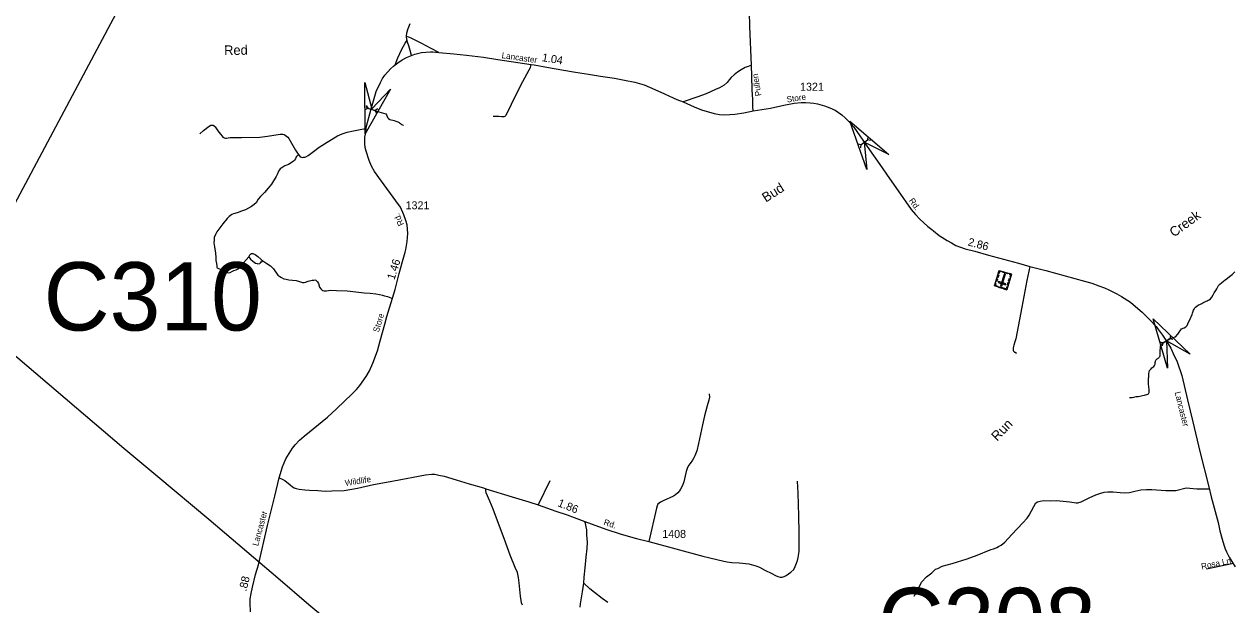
# Model space of a CAD drawing. Extents: x 2220236 to 2384410, y 720751 to 894131.
# Drawn here: x 2276076 to 2294988, y 855511 to 864576 of the extents above; entities that cross this region are included whole.
import ezdxf

# ---------------------------------------------------------------- set-up
doc = ezdxf.new("R2010")
doc.units = 0
doc.layers.add('Default', color=7, linetype='Continuous')

msp = doc.modelspace()

# ---------------------------------------------------------------- linework, layer by layer
at = {"layer": 'Default'}
for p, q in [((2281398, 863238), (2281442, 863264)), ((2281418, 863309), (2281442, 863264)), ((2281442, 863264), (2281558, 863231)), ((2281602, 863257), (2281558, 863231)), ((2281582, 863186), (2281558, 863231)), ((2289151, 862698), (2289249, 862769)), ((2289255, 862820), (2289249, 862769)), ((2289299, 862760), (2289249, 862769)), ((2289101, 862707), (2289151, 862698)), ((2289145, 862648), (2289151, 862698)), ((2293819, 859617), (2293868, 859603)), ((2293857, 859553), (2293868, 859603)), ((2293868, 859603), (2293971, 859665)), ((2293982, 859715), (2293971, 859665)), ((2294020, 859652), (2293971, 859665)), ((2284286, 857444), (2284105, 857073)), ((2294970, 856154), (2294545, 856065))]:
    msp.add_line(p, q, dxfattribs=at)
for points in [[(2293118, 894131), (2291904, 891776), (2258822, 829665), (2255410, 823324), (2242089, 797599), (2231460, 775981), (2225011, 762953), (2220576, 753519)], [(2287464, 863223), (2287461, 863293), (2287457, 863401), (2287449, 863551), (2287445, 863764), (2287436, 863939), (2287410, 864540), (2287404, 864772)], [(2282124, 864088), (2282106, 864167), (2282086, 864237), (2282066, 864297), (2282057, 864326), (2282054, 864338), (2282046, 864384), (2282052, 864444), (2282072, 864507), (2282107, 864590)], [(2281869, 863941), (2281911, 864053), (2281974, 864188), (2282029, 864280), (2282057, 864326)], [(2282555, 864136), (2282431, 864199), (2282276, 864278), (2282129, 864352), (2282083, 864372), (2282046, 864384)], [(2280060, 857494), (2280109, 857663), (2280163, 857789), (2280216, 857875), (2280269, 857956), (2280310, 858008), (2280374, 858081), (2280449, 858145), (2280812, 858441), (2280957, 858570), (2281199, 858804), (2281268, 858875), (2281321, 858935), (2281416, 859078), (2281469, 859166), (2281520, 859283), (2281595, 859478), (2281637, 859630), (2281708, 859893), (2281739, 860013), (2281828, 860299), (2281871, 860436), (2281934, 860686), (2281985, 860871), (2282027, 861019), (2282040, 861061), (2282060, 861182), (2282067, 861309), (2282058, 861442), (2282036, 861510), (2282006, 861602), (2281953, 861720), (2281884, 861819), (2281659, 862127), (2281550, 862275), (2281501, 862358), (2281466, 862451), (2281417, 862595), (2281404, 862649), (2281398, 862708), (2281398, 862765), (2281398, 862811), (2281406, 862858), (2281419, 862942), (2281425, 862986), (2281489, 863235), (2281576, 863526), (2281641, 863668), (2281672, 863727), (2281712, 863783), (2281797, 863878), (2281844, 863922), (2281869, 863941), (2281912, 863973), (2281981, 864019), (2282047, 864056), (2282124, 864088)], [(2282124, 864088), (2282178, 864111), (2282284, 864134), (2282350, 864141), (2282424, 864145), (2282462, 864146), (2282555, 864136), (2282788, 864113), (2282986, 864095), (2283250, 864061), (2283473, 864023), (2283995, 863948), (2284043, 863941), (2284269, 863903), (2284474, 863865), (2284686, 863829), (2284890, 863799), (2285080, 863765), (2285299, 863734), (2285452, 863705), (2285615, 863669), (2285761, 863628), (2285930, 863559), (2286076, 863490), (2286212, 863427), (2286273, 863403), (2286369, 863362), (2286540, 863285), (2286658, 863242), (2286855, 863183), (2286936, 863167), (2287021, 863163), (2287099, 863168), (2287177, 863171), (2287317, 863192), (2287464, 863223)], [(2283404, 863142), (2283493, 863139), (2283539, 863137), (2283562, 863135), (2283576, 863135), (2283590, 863139), (2283601, 863151), (2283606, 863160), (2283629, 863206), (2283748, 863448), (2283865, 863682), (2283964, 863864), (2283983, 863898), (2283990, 863921), (2283995, 863948)], [(2287436, 863939), (2287386, 863916), (2287338, 863900), (2287274, 863865), (2287217, 863829), (2287167, 863788), (2287120, 863746), (2287088, 863708), (2287058, 863667), (2287011, 863627), (2286975, 863604), (2286936, 863584), (2286875, 863559), (2286730, 863492), (2286601, 863445), (2286369, 863362)], [(2287464, 863223), (2287732, 863264), (2287945, 863311), (2288105, 863344), (2288215, 863356), (2288282, 863356), (2288355, 863350), (2288414, 863342), (2288471, 863332), (2288576, 863304), (2288661, 863271), (2288746, 863233), (2288848, 863162), (2288907, 863111), (2288965, 863053), (2288996, 863016), (2289036, 862970), (2289283, 862613), (2289445, 862388), (2289591, 862168), (2289727, 861975), (2289930, 861683), (2289998, 861604), (2290069, 861531), (2290130, 861474), (2290193, 861417), (2290254, 861369), (2290280, 861350), (2290371, 861279), (2290492, 861199), (2290560, 861161), (2290631, 861123), (2290701, 861095), (2290775, 861071), (2290927, 861031), (2291140, 860971), (2291607, 860845), (2291787, 860793), (2292038, 860729), (2292641, 860564), (2292755, 860531), (2292866, 860491), (2292950, 860460), (2293018, 860429), (2293143, 860368), (2293217, 860324), (2293358, 860236), (2293439, 860170), (2293539, 860080), (2293661, 859962), (2293757, 859854), (2293794, 859804), (2293860, 859721), (2293923, 859627), (2293986, 859519), (2294025, 859436), (2294085, 859304), (2294158, 859091), (2294249, 858713), (2294330, 858366), (2294443, 857904), (2294581, 857354), (2294618, 857196), (2294727, 856795), (2294755, 856664), (2294788, 856538), (2294817, 856446), (2294839, 856383), (2294856, 856336), (2294898, 856255), (2294992, 856104)], [(2281415, 863291), (2281427, 863283), (2281439, 863274), (2281459, 863260), (2281500, 863248), (2281550, 863229), (2281580, 863220), (2281727, 863177), (2281736, 863160), (2281744, 863136), (2281753, 863121), (2281768, 863105), (2281789, 863089), (2281811, 863081), (2281832, 863078), (2281853, 863075), (2281884, 863065), (2281915, 863052), (2281931, 863042), (2281941, 863036), (2281956, 863025), (2281971, 863013), (2281985, 863004), (2281997, 862998), (2282003, 862997)], [(2278822, 862866), (2278879, 862917), (2278964, 862983), (2278989, 862998), (2279010, 863000), (2279027, 863000), (2279048, 862987), (2279061, 862974), (2279101, 862913), (2279143, 862858), (2279167, 862830), (2279181, 862813), (2279198, 862803), (2279205, 862801), (2279220, 862796), (2279237, 862796), (2279260, 862801), (2279294, 862805), (2279351, 862807), (2279471, 862807), (2279755, 862813), (2279876, 862830), (2280075, 862860), (2280115, 862860), (2280136, 862854), (2280155, 862843), (2280174, 862830), (2280193, 862813), (2280208, 862792), (2280254, 862718), (2280314, 862608), (2280347, 862561), (2280361, 862542)], [(2280361, 862542), (2280389, 862508), (2280406, 862500), (2280421, 862496), (2280438, 862498), (2280459, 862500), (2280478, 862508), (2280512, 862527), (2280594, 862587), (2280683, 862659), (2280810, 862737), (2280969, 862832), (2281045, 862866), (2281121, 862890), (2281218, 862911), (2281299, 862928), (2281349, 862940), (2281382, 862942), (2281419, 862942)], [(2280361, 862542), (2280330, 862510), (2280319, 862496), (2280313, 862477), (2280298, 862455), (2280281, 862436), (2280247, 862411), (2280203, 862388), (2280150, 862364), (2280114, 862343), (2280090, 862328), (2280076, 862316), (2280065, 862301), (2280050, 862280), (2280033, 862239), (2280010, 862197), (2279938, 862081), (2279887, 862015), (2279828, 861951), (2279767, 861886), (2279733, 861843), (2279697, 861786), (2279667, 861759), (2279629, 861729), (2279580, 861702), (2279532, 861680), (2279472, 861657), (2279403, 861632), (2279345, 861615), (2279322, 861604), (2279301, 861591), (2279278, 861574), (2279246, 861543), (2279180, 861458), (2279115, 861378), (2279086, 861335), (2279063, 861293), (2279046, 861246), (2279042, 861210), (2279040, 861162), (2279048, 861100), (2279063, 861003), (2279069, 860935), (2279071, 860888), (2279080, 860842), (2279084, 860804), (2279084, 860785), (2279090, 860772), (2279110, 860761), (2279129, 860755), (2279152, 860751), (2279181, 860732), (2279211, 860715), (2279241, 860698), (2279264, 860696), (2279294, 860700), (2279330, 860719), (2279353, 860732), (2279385, 860742), (2279406, 860751), (2279429, 860763), (2279467, 860810), (2279586, 860946)], [(2279586, 860946), (2279603, 860977), (2279613, 860988), (2279628, 860994), (2279647, 860994), (2279683, 860979), (2279725, 860950), (2279776, 860903), (2279802, 860882)], [(2279586, 860946), (2279611, 860907), (2279649, 860874), (2279689, 860846), (2279713, 860838), (2279727, 860835), (2279757, 860842), (2279768, 860852), (2279780, 860865), (2279802, 860882)], [(2279802, 860882), (2279865, 860842), (2279926, 860802), (2279952, 860778), (2279969, 860759), (2279992, 860723), (2280017, 860687), (2280039, 860660), (2280068, 860636), (2280096, 860619), (2280132, 860602), (2280166, 860594), (2280210, 860583), (2280267, 860581), (2280326, 860577), (2280375, 860558), (2280422, 860545), (2280451, 860543), (2280468, 860547), (2280513, 860562), (2280572, 860579), (2280599, 860581), (2280618, 860583), (2280632, 860580), (2280643, 860570), (2280659, 860554), (2280671, 860528), (2280690, 860471), (2280712, 860444), (2280726, 860429), (2280743, 860418), (2280760, 860412), (2280769, 860412), (2280796, 860414), (2280828, 860418), (2280866, 860422), (2280955, 860420), (2281122, 860412), (2281255, 860399), (2281387, 860384), (2281478, 860378), (2281567, 860367), (2281624, 860357), (2281672, 860344), (2281706, 860334), (2281751, 860323), (2281804, 860306), (2281828, 860299)], [(2291787, 860793), (2291741, 860575), (2291659, 860156), (2291566, 859663), (2291552, 859615), (2291535, 859563), (2291527, 859525), (2291528, 859489), (2291532, 859471), (2291544, 859457), (2291556, 859453), (2291576, 859442)], [(2294397, 860176), (2294421, 860193), (2294441, 860202), (2294471, 860217), (2294489, 860227), (2294510, 860238), (2294542, 860252), (2294556, 860258), (2294574, 860266), (2294586, 860274), (2294606, 860290), (2294630, 860315), (2294649, 860349), (2294667, 860381), (2294693, 860421), (2294709, 860447), (2294724, 860474), (2294734, 860494), (2294750, 860513), (2294785, 860544), (2294811, 860566), (2294839, 860587), (2294873, 860612), (2294907, 860637), (2294926, 860651), (2294946, 860667), (2294964, 860686), (2294988, 860712)], [(2275057, 860147), (2277630, 857957), (2278166, 857514), (2278960, 856846), (2279659, 856255), (2280036, 855932), (2280524, 855515), (2281255, 854906)], [(2293342, 858750), (2293357, 858746), (2293372, 858747), (2293387, 858749), (2293410, 858755), (2293446, 858762), (2293476, 858765), (2293506, 858770), (2293546, 858779), (2293576, 858785), (2293592, 858789), (2293612, 858793), (2293630, 858799), (2293641, 858805), (2293647, 858813), (2293649, 858824), (2293652, 858839), (2293651, 858877), (2293647, 858909), (2293642, 858959), (2293640, 858974), (2293638, 859017), (2293637, 859035), (2293642, 859053), (2293644, 859061), (2293646, 859082), (2293643, 859107), (2293643, 859119), (2293648, 859150), (2293655, 859167), (2293662, 859177), (2293680, 859197), (2293693, 859209), (2293706, 859220), (2293724, 859234), (2293734, 859248), (2293740, 859260), (2293742, 859269), (2293743, 859282), (2293746, 859294), (2293747, 859308), (2293749, 859321), (2293756, 859332), (2293773, 859349), (2293785, 859358), (2293791, 859363), (2293799, 859369), (2293807, 859376), (2293814, 859383), (2293818, 859389), (2293821, 859399), (2293822, 859413), (2293822, 859429), (2293824, 859459), (2293824, 859469), (2293824, 859477), (2293826, 859521), (2293827, 859545), (2293829, 859557), (2293831, 859563), (2293833, 859569), (2293841, 859583), (2293870, 859606), (2293920, 859634), (2293954, 859656), (2293988, 859672), (2294063, 859695), (2294098, 859735), (2294156, 859821), (2294198, 859838), (2294222, 859849), (2294235, 859859), (2294242, 859873), (2294265, 859922), (2294283, 859960), (2294297, 859986), (2294306, 860008), (2294320, 860043), (2294326, 860064), (2294336, 860094), (2294344, 860110), (2294351, 860128), (2294364, 860148), (2294375, 860160), (2294397, 860176)], [(2286776, 858807), (2286781, 858755), (2286771, 858708), (2286744, 858616), (2286705, 858464), (2286673, 858322), (2286612, 858027), (2286585, 857915), (2286555, 857837), (2286538, 857803), (2286516, 857767), (2286478, 857718), (2286455, 857684), (2286433, 857640), (2286418, 857594), (2286404, 857522), (2286381, 857429), (2286362, 857371), (2286330, 857317), (2286311, 857291), (2286285, 857258), (2286251, 857230), (2286217, 857206), (2286058, 857136), (2286016, 857112), (2285975, 857080), (2285963, 857054), (2285953, 857022), (2285836, 856499)], [(2279609, 855400), (2279605, 855537), (2279608, 855604), (2279620, 855688), (2279644, 855787), (2279689, 855983), (2279734, 856134), (2279878, 856751), (2279991, 857208), (2280060, 857494)], [(2280060, 857494), (2280105, 857474), (2280147, 857452), (2280231, 857386), (2280268, 857353), (2280292, 857337), (2280325, 857325), (2280371, 857316), (2280460, 857307), (2280531, 857303), (2280664, 857293), (2280776, 857287), (2280883, 857288), (2281072, 857297), (2281282, 857332), (2281534, 857388), (2281849, 857445), (2282344, 857541), (2282442, 857550), (2282492, 857549), (2282552, 857537), (2282634, 857518), (2282826, 857460), (2283027, 857402), (2283250, 857339), (2283289, 857324), (2283701, 857198), (2283958, 857118), (2284105, 857073), (2284380, 856975), (2284558, 856914), (2284668, 856875), (2284835, 856809), (2285163, 856692), (2285402, 856613), (2285642, 856545), (2285836, 856499), (2286676, 856269), (2287006, 856190), (2287055, 856180), (2287131, 856173), (2287243, 856166), (2287396, 856152), (2287507, 856117), (2287565, 856097), (2287646, 856050), (2287753, 855998), (2287812, 855966), (2287848, 855954), (2287888, 855940), (2287919, 855944), (2287946, 855955), (2287978, 855969), (2288016, 855995), (2288050, 856018), (2288097, 856063), (2288122, 856108), (2288140, 856161), (2288155, 856202), (2288167, 856249), (2288181, 856344), (2288184, 856456), (2288181, 856636), (2288175, 856899), (2288167, 857256), (2288158, 857443)], [(2283858, 855505), (2283843, 855540), (2283838, 855577), (2283828, 855647), (2283820, 855751), (2283808, 855854), (2283798, 855936), (2283783, 856016), (2283748, 856095), (2283669, 856287), (2283574, 856544), (2283469, 856820), (2283400, 857002), (2283350, 857129), (2283294, 857259), (2283290, 857293), (2283289, 857324)], [(2289981, 855646), (2290044, 855767), (2290092, 855863), (2290170, 855950), (2290255, 856008), (2290312, 856065), (2290351, 856080), (2290418, 856113), (2290574, 856155), (2290806, 856231), (2290963, 856288), (2291165, 856370), (2291234, 856391), (2291270, 856406), (2291294, 856421), (2291340, 856442), (2291397, 856490), (2291505, 856608), (2291677, 856789), (2291743, 856864), (2291777, 856909), (2291810, 856976), (2291846, 857048), (2291882, 857105), (2291903, 857117), (2291945, 857129), (2292006, 857141), (2292105, 857135), (2292204, 857138), (2292307, 857129), (2292409, 857117), (2292509, 857102), (2292536, 857105), (2292587, 857120), (2292714, 857181), (2292819, 857226), (2292894, 857253), (2292946, 857271), (2293006, 857277), (2293090, 857277), (2293196, 857262), (2293265, 857259), (2293343, 857262), (2293425, 857286), (2293521, 857307), (2293606, 857313), (2293693, 857313), (2293910, 857298), (2294064, 857295), (2294230, 857338), (2294395, 857321), (2294586, 857322)], [(2284818, 855851), (2284823, 855941), (2284837, 856088), (2284857, 856255), (2284872, 856389), (2284875, 856491), (2284867, 856603), (2284865, 856683), (2284855, 856730), (2284842, 856778), (2284835, 856809)], [(2284760, 855475), (2284765, 855525), (2284800, 855714), (2284818, 855851)], [(2285193, 855547), (2285104, 855607), (2284987, 855702), (2284912, 855759), (2284818, 855851)]]:
    msp.add_lwpolyline(points, dxfattribs=at)
for points in [[(2281798, 863563), (2281403, 862867), (2281397, 863667), (2281504, 863254)], [(2289241, 862309), (2288973, 863063), (2289582, 862544), (2289200, 862734)], [(2291424, 860430), (2291234, 860489), (2291309, 860732), (2291499, 860673)], [(2291341, 860722), (2291337, 860711), (2291316, 860718), (2291304, 860679), (2291294, 860682), (2291309, 860732)], [(2291329, 860490), (2291346, 860485), (2291406, 860678), (2291389, 860684)], [(2291441, 860679), (2291360, 860704), (2291363, 860715), (2291444, 860690)], [(2291468, 860683), (2291464, 860672), (2291485, 860665), (2291473, 860627), (2291484, 860624), (2291499, 860673)], [(2291247, 860530), (2291257, 860527), (2291248, 860496), (2291287, 860484), (2291283, 860474), (2291234, 860489)], [(2291279, 860597), (2291266, 860555), (2291255, 860559), (2291268, 860600)], [(2291299, 860660), (2291286, 860618), (2291275, 860622), (2291288, 860663)], [(2291405, 860507), (2291411, 860525), (2291298, 860560), (2291293, 860542)], [(2291459, 860542), (2291446, 860501), (2291435, 860504), (2291448, 860546)], [(2291479, 860606), (2291466, 860565), (2291455, 860568), (2291468, 860610)], [(2291353, 860452), (2291304, 860467), (2291307, 860478), (2291357, 860463)], [(2291437, 860471), (2291426, 860475), (2291416, 860444), (2291378, 860456), (2291374, 860445), (2291424, 860430)], [(2293939, 859208), (2293710, 859975), (2294291, 859425), (2293920, 859634)]]:
    msp.add_lwpolyline(points, close=True, dxfattribs=at)

# ---------------------------------------------------------------- texts
for s, height, rotation, p in [('Red', 150, 0.9491, (2279201, 864094)), ('Lancaster', 95, 351.7715, (2283530, 864048)), ('1.04', 125, 350.4884, (2284158, 864001)), ('Pullen', 95, 99.4359, (2287595, 863462)), ('Store', 95, 8.545, (2287994, 863354)), ('Bud', 150, 32.4964, (2287662, 861790)), ('Rd.', 95, 304.7225, (2289891, 861822)), ('Rd.', 95, 114.8796, (2282013, 861453)), ('Creek', 150, 36.2782, (2294037, 861245)), ('2.86', 125, 345.1077, (2290809, 861124)), ('1.46', 125, 72.6768, (2281859, 860576)), ('Store', 95, 72.6892, (2281612, 859756)), ('Lancaster', 95, 283.8585, (2294048, 858828)), ('Run', 150, 46.1615, (2291275, 858058)), ('Wildlife', 95, 9.0919, (2281095, 857364)), ('1.86', 125, 338.2367, (2284400, 857054)), ('Lancaster', 95, 75.0739, (2279731, 856422)), ('Rd.', 95, 341.8363, (2285120, 856761)), ('Rosa Ln', 95, 11.8945, (2294473, 856060)), ('.88', 125, 76.7216, (2279547, 855715))]:
    msp.add_text(s, height=height, rotation=rotation, dxfattribs=at).set_placement(p)
for s, height, p in [('1321', 125, (2288196, 863538)), ('1321', 125, (2282034, 861686)), ('C310', 1066.3, (2276380, 859794)), ('1408', 125, (2286043, 856555)), ('C308', 1066.3, (2289411, 854710))]:
    msp.add_text(s, height=height, dxfattribs=at).set_placement(p)

doc.saveas('drawing.dxf')
